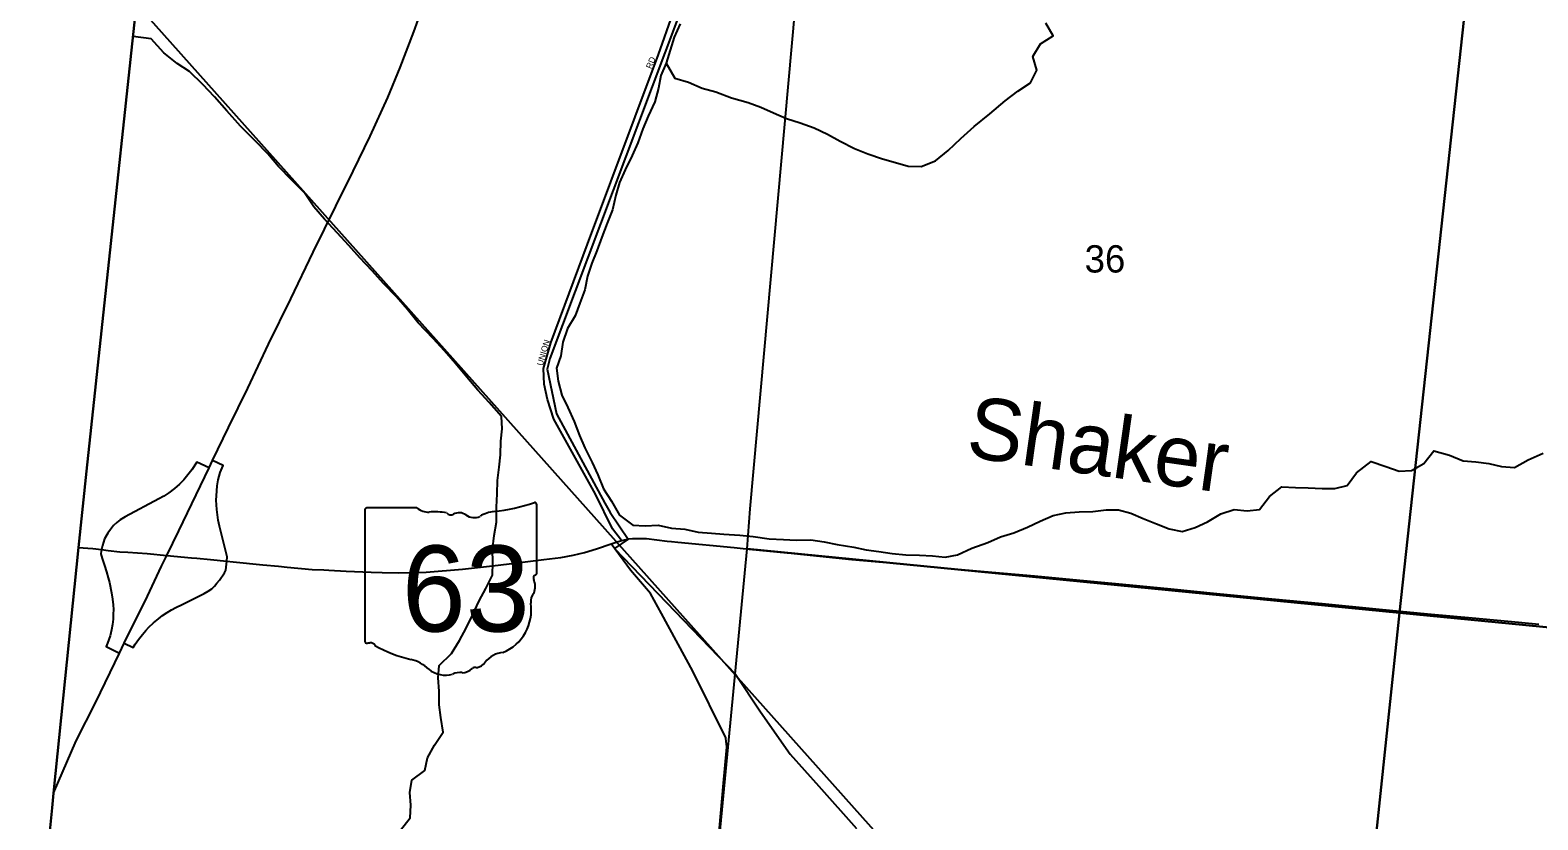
# Model space of a CAD drawing. Extents: x 1310247 to 1664935, y 284496 to 704931.
# Drawn here: x 1448924 to 1461134, y 527584 to 533976 of the extents above; entities that cross this region are included whole.
import ezdxf

# ---------------------------------------------------------------- set-up
doc = ezdxf.new("R2010")
doc.units = 0
for name, color, linetype in [('GM_X_Adjacent_County', 7, 'Continuous'), ('GM_X_Adjacent_County_Text', 7, 'Continuous'), ('GM_X_Airport_Class_2', 7, 'Continuous'), ('GM_X_Corporation_Text', 7, 'Continuous'), ('GM_X_County', 7, 'Continuous'), ('GM_X_Interstate_Shield', 7, 'Continuous'), ('GM_X_Major_Lake_Text', 7, 'Continuous'), ('GM_X_Minor_Lake_Text', 7, 'Continuous'), ('GM_X_Minor_River_Text', 7, 'Continuous'), ('GM_X_Rail_Line', 7, 'Continuous'), ('GM_X_State_Route', 7, 'Continuous'), ('GM_X_State_Shield', 7, 'Continuous'), ('GM_X_Township', 7, 'Continuous'), ('GM_X_Unincorporated_Location', 7, 'Continuous'), ('GM_X_US_Location', 7, 'Continuous'), ('GM_X_US_Route', 7, 'Continuous')]:
    doc.layers.add(name, color=color, linetype=linetype)

msp = doc.modelspace()

# ---------------------------------------------------------------- linework, layer by layer
at = {"layer": 'GM_X_Adjacent_County'}
msp.add_lwpolyline([(1474855, 517045), (1469476, 517569), (1463681, 512819), (1458762, 513325), (1457082, 513490), (1453053, 513875), (1447726, 514409), (1448276, 519738), (1448652, 523221), (1448836, 525037), (1448942, 526090), (1449101, 527682), (1449113, 527799), (1449315, 529787), (1449380, 530405), (1449934, 535585), (1448958, 535719), (1449150, 537980), (1449487, 541354)], dxfattribs=at)
at = {"layer": 'GM_X_Adjacent_County_Text'}
msp.add_lwpolyline([(1449487, 541354), (1449150, 537980), (1448958, 535719), (1449934, 535585), (1449380, 530405), (1449315, 529787), (1449113, 527799), (1449101, 527682), (1448942, 526090), (1448836, 525037), (1448652, 523221), (1448276, 519738), (1447726, 514409)], dxfattribs=at)
at = {"layer": 'GM_X_Airport_Class_2'}
for p, q in [((1451634, 530090), (1451634, 529033)), ((1452056, 530108), (1451648, 530108)), ((1453026, 529582), (1453026, 530134)), ((1453026, 529582), (1453026, 529582))]:
    msp.add_line(p, q, dxfattribs=at)
for centre, radius, start, end in [((1451650, 530092), 16.1, 98.1301, 188.1301), ((1452153, 530231), 156, 231.6195, 271.1119), ((1452204, 529515), 562, 80.4867, 94.9883), ((1452332, 530098), 45.1, 219.7921, 297.1024), ((1452398, 529976), 93.8, 54.4667, 119.1411), ((1452519, 530143), 113, 233.8562, 294.8282), ((1452719, 529786), 297, 97.3462, 120.7689), ((1452530, 531549), 1476, 275.8445, 288.9065), ((1453011, 530137), 15.5, 351.8621, 97.738), ((1453023, 529541), 24, 107.944, 210.337), ((1453010, 529580), 16.6, 289.6038, 7.7341), ((1452870, 529471), 144, 340.033, 23.6496), ((1452613, 529280), 369, 292.3089, 8.9858), ((1453082, 529350), 105, 136.8065, 186.9296), ((1451650, 529031), 16.3, 171.9584, 258.3066), ((1451653, 529139), 124, 267.339, 280.6039), ((1451678, 528973), 44.8, 29.7484, 93.2717), ((1452243, 529922), 1066, 240.4129, 257.1985), ((1451925, 528559), 334, 47.1842, 75.836), ((1452513, 528931), 119, 282.8732, 323.2771), ((1452769, 528737), 202, 94.4031, 142.5768), ((1452286, 528967), 212, 230.7004, 286.2918), ((1452409, 528602), 174, 85.6951, 111.2099), ((1452424, 528888), 113, 268.777, 315.5493), ((1452526, 528786), 31.8, 65.7517, 132.6484)]:
    msp.add_arc(centre, radius, start, end, dxfattribs=at)
at = {"layer": 'GM_X_Corporation_Text'}
for points in [[(1453714, 529845), (1453639, 529939), (1453503, 530220), (1453165, 530828), (1453115, 530986), (1453087, 531110), (1453080, 531238), (1453141, 531444), (1453437, 532243), (1454012, 533780), (1454245, 534439), (1454469, 535013), (1454478, 535107), (1454472, 535116)], [(1454561, 528215), (1454559, 528248), (1454290, 528788), (1454036, 529253), (1453948, 529415), (1453786, 529606), (1453628, 529818)], [(1454473, 527153), (1454538, 527880), (1454565, 528172), (1454563, 528199), (1454561, 528215)]]:
    msp.add_lwpolyline(points, dxfattribs=at)
at = {"layer": 'GM_X_County'}
for points in [[(1455207, 535105), (1459848, 534627), (1460589, 534554), (1460014, 529259), (1454731, 529777), (1454754, 530102)], [(1460589, 534554), (1465259, 534083), (1465901, 534020), (1465351, 528739), (1460014, 529259)], [(1454731, 529777), (1460014, 529259), (1459475, 524130), (1454238, 524625)], [(1460014, 529259), (1465351, 528739), (1464849, 523658), (1459475, 524130)]]:
    msp.add_lwpolyline(points, close=True, dxfattribs=at)
at = {"layer": 'GM_X_Interstate_Shield'}
for points in [[(1452669, 529641), (1452803, 529657), (1453085, 529691), (1453223, 529708), (1453322, 529726), (1453413, 529749), (1453511, 529778), (1453628, 529818), (1453670, 529831), (1453714, 529845), (1453751, 529853)], [(1453751, 529853), (1453772, 529858), (1453803, 529860)], [(1453803, 529860), (1453831, 529862), (1453915, 529860), (1454082, 529840), (1454117, 529837)], [(1454117, 529837), (1454170, 529832)], [(1454170, 529832), (1454625, 529788), (1454746, 529776)], [(1449315, 529787), (1449390, 529783)], [(1449390, 529783), (1449431, 529781), (1449503, 529771), (1449555, 529765)], [(1449555, 529765), (1449650, 529754), (1449714, 529750)], [(1449714, 529750), (1449871, 529739), (1450031, 529724), (1450230, 529705), (1450274, 529701)], [(1450274, 529701), (1450385, 529691), (1450516, 529678), (1450568, 529672)], [(1454746, 529776), (1455056, 529745), (1455061, 529745)], [(1455061, 529745), (1455579, 529692), (1455924, 529661), (1456343, 529620), (1456529, 529605)], [(1450568, 529672), (1450807, 529649), (1450935, 529637)], [(1450935, 529637), (1451004, 529630), (1451208, 529611), (1451303, 529607)], [(1451303, 529607), (1451342, 529606), (1451484, 529598), (1451686, 529589), (1451776, 529586)], [(1451776, 529586), (1451905, 529582), (1452132, 529589), (1452424, 529613), (1452669, 529641)], [(1456529, 529605), (1456651, 529595), (1457058, 529559), (1457455, 529522), (1457826, 529487), (1458162, 529454), (1458535, 529416), (1458979, 529372), (1459388, 529335), (1459848, 529290), (1460241, 529252), (1460602, 529218), (1460977, 529183), (1461143, 529167)]]:
    msp.add_lwpolyline(points, dxfattribs=at)
at = {"layer": 'GM_X_Major_Lake_Text'}
msp.add_lwpolyline([(1453200, 542593), (1452946, 540097), (1454435, 539022), (1454378, 538753), (1454679, 538580), (1454598, 537421), (1453636, 537505), (1453498, 535263), (1454434, 535171), (1454576, 535157), (1453133, 531318), (1453112, 531231), (1453187, 530871), (1453579, 530146), (1453622, 530071), (1453767, 529856), (1453657, 529780), (1454636, 528762), (1454839, 528459), (1455080, 528115), (1455311, 527857), (1455615, 527513)], dxfattribs=at)
at = {"layer": 'GM_X_Minor_River_Text'}
for points in [[(1454188, 534027), (1454140, 533919), (1454106, 533814), (1454074, 533710), (1454032, 533610), (1454012, 533505), (1453982, 533395), (1453930, 533280), (1453886, 533178), (1453844, 533065), (1453800, 532961), (1453744, 532845), (1453696, 532744), (1453666, 532640), (1453640, 532521), (1453596, 532413), (1453554, 532300), (1453512, 532190), (1453473, 532090), (1453437, 531985), (1453417, 531873), (1453375, 531766), (1453339, 531664), (1453275, 531561), (1453239, 531449), (1453221, 531341), (1453187, 531240), (1453199, 531134), (1453229, 531021), (1453279, 530921), (1453330, 530808), (1453374, 530694), (1453416, 530594), (1453476, 530477), (1453522, 530377), (1453568, 530264), (1453632, 530162), (1453696, 530051), (1453804, 529969), (1453906, 529963), (1454010, 529969), (1454119, 529945), (1454227, 529937), (1454333, 529913), (1454443, 529905), (1454543, 529897), (1454671, 529889), (1454779, 529877), (1454908, 529859), (1455026, 529853), (1455128, 529847), (1455246, 529851), (1455354, 529834), (1455460, 529812), (1455594, 529790), (1455694, 529770), (1455797, 529756), (1455905, 529740), (1456017, 529728), (1456127, 529726), (1456231, 529722), (1456333, 529710), (1456433, 529728), (1456550, 529784), (1456680, 529828), (1456782, 529875), (1456890, 529907), (1457002, 529953), (1457104, 530001), (1457210, 530047), (1457312, 530069), (1457420, 530077), (1457531, 530079), (1457637, 530092), (1457737, 530092), (1457839, 530067), (1457939, 530023), (1458047, 529979), (1458149, 529939), (1458254, 529917), (1458360, 529949), (1458460, 529995), (1458568, 530061), (1458676, 530096), (1458780, 530086), (1458880, 530096), (1458960, 530200), (1459060, 530278), (1459171, 530274), (1459273, 530272), (1459387, 530266), (1459489, 530266), (1459589, 530290), (1459665, 530393), (1459783, 530485), (1459903, 530443), (1460010, 530407), (1460112, 530411), (1460212, 530469), (1460292, 530571), (1460420, 530535)], [(1454074, 533710), (1454146, 533587), (1454256, 533555), (1454366, 533507), (1454477, 533477), (1454603, 533429), (1454739, 533389), (1454841, 533353), (1454945, 533308), (1455049, 533262), (1455161, 533226), (1455274, 533184), (1455380, 533134), (1455484, 533077), (1455600, 533017), (1455708, 532975), (1455828, 532933), (1455932, 532905), (1456035, 532875), (1456141, 532871), (1456257, 532919), (1456359, 533003), (1456461, 533098), (1456569, 533196), (1456697, 533298), (1456819, 533403), (1456922, 533481), (1457026, 533549), (1457076, 533652), (1457044, 533764), (1457106, 533866), (1457210, 533929), (1457150, 534033)], [(1452251, 528413), (1452237, 528515), (1452235, 528624), (1452229, 528734), (1452237, 528834), (1452337, 528929), (1452401, 529035), (1452455, 529136), (1452505, 529240), (1452559, 529357), (1452615, 529457), (1452667, 529565), (1452671, 529666), (1452669, 529772), (1452683, 529885), (1452701, 529993), (1452701, 530114), (1452707, 530224), (1452709, 530331), (1452721, 530439), (1452733, 530539), (1452737, 530648), (1452747, 530748), (1452741, 530849), (1452641, 530961), (1452549, 531061), (1452460, 531166), (1452368, 531278), (1452280, 531379), (1452188, 531479), (1452066, 531606), (1451980, 531716), (1451890, 531817), (1451785, 531925), (1451695, 532027), (1451593, 532132), (1451505, 532232), (1451411, 532335), (1451309, 532445), (1451221, 532546), (1451147, 532658), (1451040, 532764), (1450936, 532871), (1450848, 532975), (1450746, 533080), (1450628, 533200), (1450518, 533323), (1450418, 533437), (1450323, 533537), (1450215, 533642), (1450115, 533706), (1450007, 533792), (1449905, 533907), (1449758, 533924)], [(1460420, 530535), (1460530, 530489), (1460632, 530481), (1460738, 530467), (1460840, 530445), (1460945, 530437), (1461055, 530499), (1461177, 530553)], [(1451922, 527499), (1452002, 527601), (1452008, 527702), (1451998, 527804), (1452016, 527905), (1452121, 527983), (1452141, 528085), (1452199, 528188), (1452269, 528294), (1452251, 528413)]]:
    msp.add_lwpolyline(points, dxfattribs=at)
at = {"layer": 'GM_X_State_Route'}
msp.add_lwpolyline([(1449785, 534186), (1452793, 530820), (1456653, 526497)], dxfattribs=at)
at = {"layer": 'GM_X_State_Shield'}
msp.add_lwpolyline([(1449113, 527799), (1449296, 528222), (1449456, 528536), (1449647, 528934), (1449685, 529013), (1449873, 529393), (1449988, 529637), (1450031, 529724), (1450128, 529922), (1450373, 530432), (1450401, 530492), (1450529, 530759), (1450686, 531079), (1450855, 531434), (1451034, 531802), (1451217, 532180), (1451400, 532550), (1451540, 532834), (1451678, 533117), (1451820, 533430), (1451921, 533674), (1452031, 533962), (1452136, 534256)], dxfattribs=at)
at = {"layer": 'GM_X_Township'}
msp.add_lwpolyline([(1447726, 514409), (1448276, 519738), (1448652, 523221), (1448836, 525037), (1448942, 526090), (1449101, 527682), (1449113, 527799), (1449315, 529787), (1449380, 530405), (1449934, 535585), (1448958, 535719), (1449150, 537980), (1449487, 541354)], dxfattribs=at)
at = {"layer": 'GM_X_US_Route'}
for points in [[(1450373, 530432), (1450274, 530479), (1450233, 530418), (1450202, 530377), (1450168, 530337), (1450133, 530302), (1450092, 530265), (1450048, 530231), (1450007, 530204), (1449967, 530181), (1449693, 530036), (1449653, 530012), (1449626, 529991), (1449599, 529965), (1449574, 529935), (1449553, 529904), (1449526, 529859), (1449509, 529804), (1449503, 529771)], [(1450516, 529678), (1450520, 529713), (1450457, 529961), (1450447, 530010), (1450440, 530052), (1450435, 530097), (1450432, 530134), (1450431, 530171), (1450432, 530207), (1450435, 530248), (1450439, 530287), (1450447, 530336), (1450463, 530394), (1450486, 530452), (1450401, 530492)], [(1449503, 529771), (1449496, 529741), (1449498, 529725), (1449510, 529690), (1449526, 529642), (1449542, 529590), (1449556, 529543), (1449566, 529504), (1449583, 529420), (1449591, 529371), (1449596, 529324), (1449598, 529287), (1449597, 529249), (1449595, 529209), (1449590, 529164), (1449582, 529122), (1449571, 529074), (1449551, 529015), (1449539, 528986), (1449647, 528934)], [(1449685, 529013), (1449757, 528978), (1449775, 529006), (1449802, 529044), (1449833, 529084), (1449861, 529117), (1449886, 529143), (1449922, 529178), (1449962, 529211), (1449997, 529237), (1450034, 529263), (1450068, 529283), (1450104, 529303), (1450156, 529328), (1450334, 529416), (1450366, 529435), (1450394, 529455), (1450416, 529476), (1450437, 529499), (1450458, 529523), (1450497, 529582), (1450509, 529605), (1450516, 529678)]]:
    msp.add_lwpolyline(points, dxfattribs=at)

# ---------------------------------------------------------------- texts
at = {"layer": 'GM_X_Airport_Class_2'}
msp.add_text('63', height=696.1, dxfattribs=at).set_placement((1451934, 529108))
at = {"layer": 'GM_X_Minor_Lake_Text'}
msp.add_text('Shaker', height=500, rotation=351.9758, dxfattribs=at).set_placement((1456493, 530524))
at = {"layer": 'GM_X_Rail_Line'}
for s, rotation, p in [('RD', 67.6224, (1453955, 533658)), ('UNION', 73.5389, (1453074, 531255))]:
    msp.add_text(s, height=50, rotation=rotation, dxfattribs=at).set_placement(p)
at = {"layer": 'GM_X_Unincorporated_Location'}
for s in ['s', 'r']:
    msp.add_text(s, height=1, dxfattribs=at).set_placement((1452314, 529492))
msp.add_text('63', height=1, rotation=0, dxfattribs=at).set_placement((1452063, 529419))
at = {"layer": 'GM_X_US_Location'}
msp.add_text('36', height=221, rotation=0, dxfattribs=at).set_placement((1457464, 532014))

doc.saveas('drawing.dxf')
